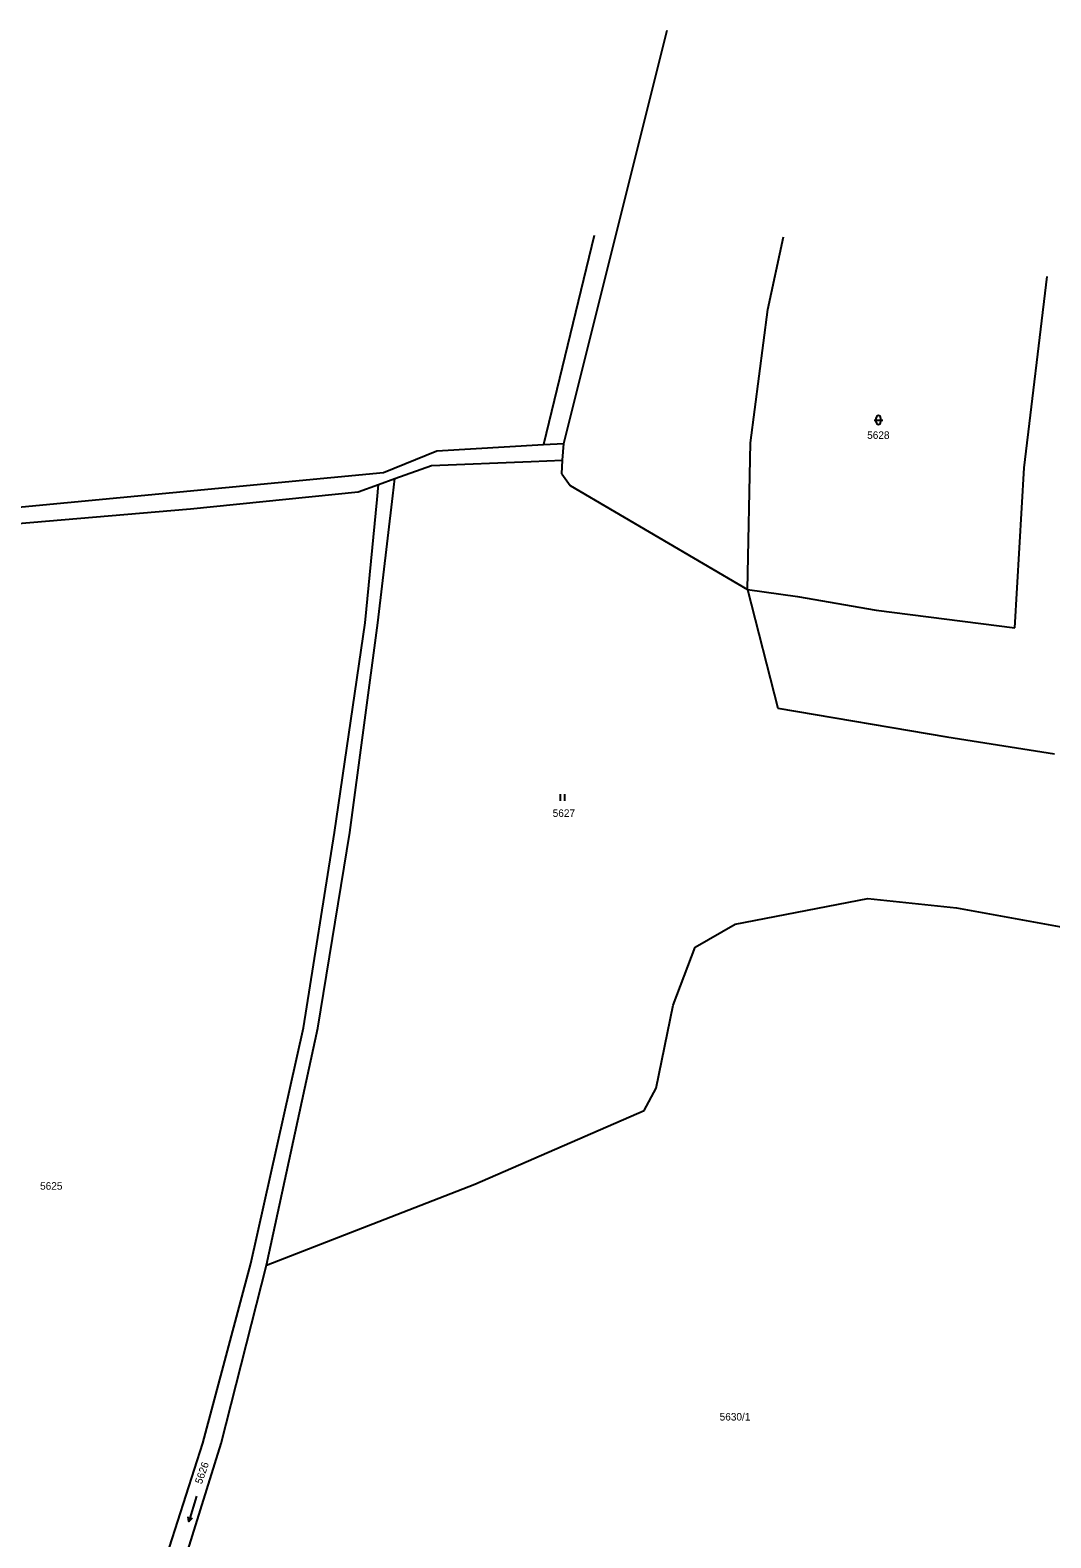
# Model space of a CAD drawing. Extents: x -735092 to -733385, y -1122435 to -1118992.
# Drawn here: x -733808.8 to -733577.7, y -1121933.9 to -1121592.7 of the extents above; entities that cross this region are included whole.
import ezdxf

# ---------------------------------------------------------------- set-up
doc = ezdxf.new("R2010")
doc.units = 0
for name, color, linetype in [('Vrstva 1', 7, 'Continuous'), ('Vrstva 13', 7, 'Continuous'), ('Vrstva 18', 7, 'Continuous'), ('Vrstva 25', 7, 'Continuous')]:
    doc.layers.add(name, color=color, linetype=linetype)

msp = doc.modelspace()

# ---------------------------------------------------------------- linework, layer by layer
at = {"layer": 'Vrstva 1'}
for points in [[(-733681.1, -1121639.11), (-733692.52, -1121686.47)], [(-733641.78, -1121655.87), (-733638.2, -1121639.41)], [(-733583.75, -1121691.71), (-733578.5, -1121648.45)], [(-733645.71, -1121686.04), (-733641.78, -1121655.87)], [(-733688.22, -1121690), (-733687.98, -1121686.21)], [(-733646.39, -1121719.26), (-733645.71, -1121686.04)], [(-733726.24, -1121694.17), (-733717.93, -1121691.21)], [(-733717.93, -1121691.21), (-733695.33, -1121690.29)], [(-733695.33, -1121690.29), (-733688.22, -1121690)], [(-733688.41, -1121693.12), (-733688.22, -1121690)], [(-733729.91, -1121695.48), (-733726.24, -1121694.17)], [(-733726.69, -1121698.04), (-733726.24, -1121694.17)], [(-733688.41, -1121693.12), (-733686.48, -1121695.73)], [(-733585.84, -1121727.97), (-733583.75, -1121691.71)], [(-733772.5, -1121701.02), (-733734.55, -1121697.14)], [(-733734.55, -1121697.14), (-733729.91, -1121695.48)], [(-733730.23, -1121698.86), (-733729.91, -1121695.48)], [(-733730.06, -1121726.83), (-733726.69, -1121698.04)], [(-733686.48, -1121695.73), (-733646.39, -1121719.26)], [(-733819.53, -1121705.02), (-733772.5, -1121701.02)], [(-733732.9, -1121726.79), (-733730.23, -1121698.86)], [(-733646.39, -1121719.26), (-733639.5, -1121746.1)], [(-733646.39, -1121719.26), (-733635.03, -1121720.82)], [(-733635.03, -1121720.82), (-733617.27, -1121723.97)], [(-733617.27, -1121723.97), (-733585.84, -1121727.97)], [(-733739.86, -1121774.25), (-733732.9, -1121726.79)], [(-733736.38, -1121774.25), (-733730.06, -1121726.83)], [(-733639.5, -1121746.1), (-733601.26, -1121752.62)], [(-733601.26, -1121752.62), (-733576.87, -1121756.46)], [(-733746.86, -1121818.48), (-733739.86, -1121774.25)], [(-733743.66, -1121818.57), (-733736.38, -1121774.25)], [(-733649.15, -1121795.03), (-733619.13, -1121789.24)], [(-733619.13, -1121789.24), (-733599.06, -1121791.32)], [(-733599.06, -1121791.32), (-733555.85, -1121799.14)], [(-733658.18, -1121800.22), (-733649.15, -1121795.03)], [(-733663.19, -1121813.32), (-733658.18, -1121800.22)], [(-733667.08, -1121832.17), (-733663.19, -1121813.32)], [(-733758.8, -1121871.79), (-733746.86, -1121818.48)], [(-733755.29, -1121872.17), (-733743.66, -1121818.57)], [(-733669.78, -1121837.21), (-733667.08, -1121832.17)], [(-733708.11, -1121853.89), (-733669.78, -1121837.21)], [(-733755.29, -1121872.17), (-733708.11, -1121853.89)], [(-733769.66, -1121912.5), (-733758.8, -1121871.79)], [(-733765.5, -1121912.56), (-733755.29, -1121872.17)], [(-733777.2, -1121936.06), (-733769.66, -1121912.5)], [(-733773.43, -1121937.99), (-733765.5, -1121912.56)]]:
    msp.add_lwpolyline(points, dxfattribs=at)
at = {"layer": 'Vrstva 13'}
for points in [[(-733687.98, -1121686.21), (-733664.55, -1121592.66)], [(-733728.81, -1121692.77), (-733716.68, -1121687.88)], [(-733716.68, -1121687.88), (-733692.52, -1121686.47)], [(-733692.52, -1121686.47), (-733687.98, -1121686.21)], [(-733824.25, -1121701.8), (-733728.81, -1121692.77)]]:
    msp.add_lwpolyline(points, dxfattribs=at)
at = {"layer": 'Vrstva 25'}
for points in [[(-733617.72, -1121680.9), (-733615.72, -1121680.9)], [(-733617.22, -1121681.4), (-733617.22, -1121680.4)], [(-733616.22, -1121680.4), (-733616.22, -1121681.4)], [(-733688.727, -1121767.075), (-733688.727, -1121765.575)], [(-733687.693, -1121767.075), (-733687.693, -1121765.575)], [(-733771.143, -1121924.493), (-733772.837, -1121930.247)], [(-733772.075, -1121929.429), (-733772.837, -1121930.247), (-733773.034, -1121929.147)]]:
    msp.add_lwpolyline(points, dxfattribs=at)
for centre, start, end in [((-733616.72, -1121680.4), 0.10099, 180.00143), ((-733616.72, -1121681.4), 180.10243, 0.00286)]:
    msp.add_arc(centre, 0.5, start, end, dxfattribs=at)

# ---------------------------------------------------------------- texts
at = {"layer": 'Vrstva 18'}
for s, p in [('5628', (-733619.27, -1121685.17)), ('5627', (-733690.47, -1121770.73)), ('5625', (-733806.53, -1121855.11)), ('5630/1', (-733652.668, -1121907.36))]:
    msp.add_text(s, height=1.7, dxfattribs=at).set_placement(p)
msp.add_text('5626', height=1.7, rotation=70.60056, dxfattribs=at).set_placement((-733769.932, -1121921.875))

doc.saveas('drawing.dxf')
